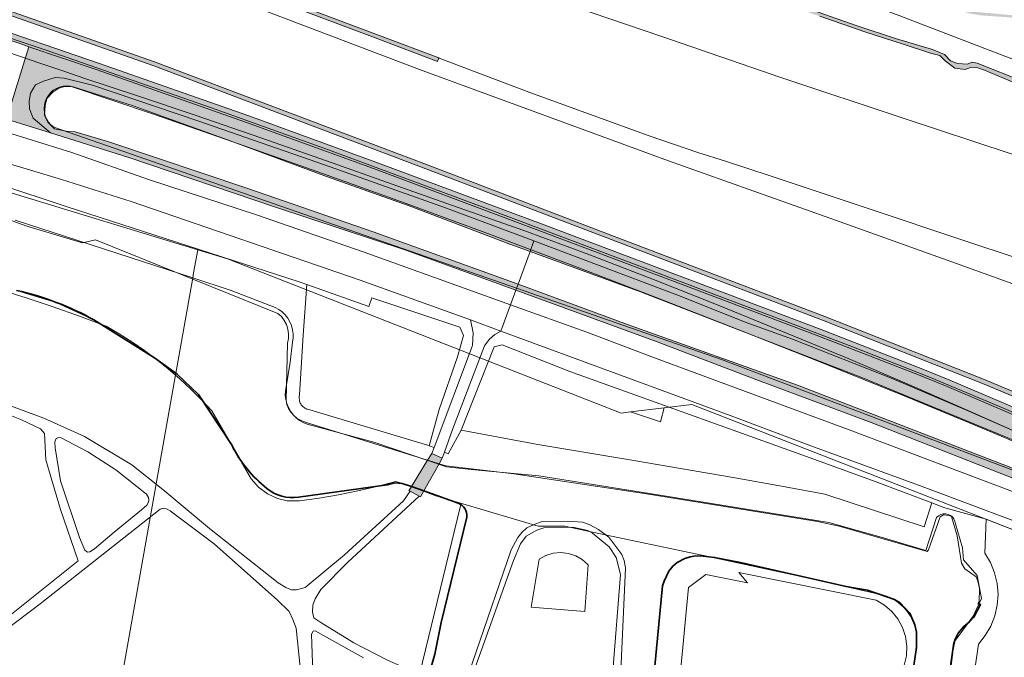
# Model space of a CAD drawing. Header units: metres. Extents: x 2514 to 227642, y 1683 to 852646.
# Tile 458 of 462: x 114070 to 114198, y 426415 to 426497. Entities that reach past the tile are written whole.
import ezdxf
from ezdxf.lldxf.tags import DXFTag

# ---------------------------------------------------------------- set-up
doc = ezdxf.new("R2010")
doc.units = ezdxf.units.M
for name, color, linetype, lineweight in [('B-WE-GK-BESCHOEIING-G', 252, 'GK-BESCHOEIING', 35), ('B-WE-GR-BEPLANTING_CULTUUR_BOSPLANTSOEN-GV', 252, 'Continuous', 18), ('B-WE-GR-GRAS-GV', 252, 'Continuous', 13), ('B-WE-GR-GRAS-V', 252, 'Continuous', 18), ('B-WE-GR-GROENVOORZIENING-GV', 252, 'Continuous', 18), ('B-WE-IE-TERREINAFSCHEIDING_KUNSTMATIG_MUUR-GV', 252, 'Continuous', 18), ('B-WE-IE-TERREINAFSCHEIDING_KUNSTMATIG_MUUR-V', 252, 'Continuous', 18), ('B-WE-KG-GRENS_PERCEEL-GV', 252, 'KG-PERCEEL', 18), ('B-WE-KW-KUNSTWERK-GV', 252, 'Continuous', 18), ('B-WE-KW-KUNSTWERK-V', 252, 'Continuous', 18), ('B-WE-KW-KUNSTWERK_GELUIDSWERING_SCHERM-G', 252, 'Continuous', 18), ('B-WE-OG-TERREIN_CULTUURSCHEIDING-GV', 252, 'Continuous', 18), ('B-WE-OG-WATER-GV', 252, 'Continuous', 18), ('B-WE-OG-WATER_SLOOT-GV', 252, 'Continuous', 18), ('B-WE-OG-WATER_SLOOT-V', 252, 'Continuous', 18), ('B-WE-OG-WEG-GV', 252, 'Continuous', 18), ('B-WE-OG-WEG-V', 252, 'Continuous', 18), ('B-WE-VH-ONVERHARD-GV', 252, 'Continuous', 18), ('B-WE-VH-VERHARDING_ASFALT-GV', 252, 'Continuous', 18), ('B-WE-VH-VERHARDING_GESLOTEN-GV', 252, 'Continuous', 18), ('B-WE-VH-VERHARDING_HALFVERHARDING-GV', 252, 'Continuous', 18)]:
    doc.layers.add(name, color=color, linetype=linetype, lineweight=lineweight)
doc.styles.get("Standard").update_dxf_attribs({"font": 'romans'})
doc.linetypes.add('GK-BESCHOEIING', pattern='A,30,-5,[1,NLCS.SHX,S=1,R=0,X=0,Y=0],-5', length=40)
tags = doc.linetypes.add('KG-PERCEEL', pattern='A,5.5,-2,["P",Standard,S=1.8,R=0,X=-0.5,Y=-0.9],-2,5.5,-2,[5,NLCS.SHX,S=0.75,R=0,X=0,Y=0],-2', length=19).pattern_tags.tags
tags[6] = DXFTag(74, 10)

msp = doc.modelspace()

# ---------------------------------------------------------------- hatches: boundary and pattern name
at = {"layer": 'B-WE-GR-GRAS-V'}
msp.add_hatch(color=256, dxfattribs=at).paths.add_polyline_path([(114074.431, 426482.346), (114072.202, 426484.255), (114071.718, 426485.444), (114071.696, 426486.419), (114071.848, 426487.486), (114072.498, 426488.571), (114073.525, 426489.041), (114075.026, 426489.494), (114076.224, 426489.421), (114079.865, 426488.5), (114093.505, 426483.892), (114109.891, 426478.228), (114125.652, 426472.625), (114136.951, 426468.364), (114155.762, 426461.269), (114164.263, 426457.882), (114170.396, 426455.688), (114183.263, 426450.589), (114193.211, 426446.336), (114202.809, 426442.118), (114216.52, 426436.348), (114217.959, 426435.304), (114218.436, 426434.692), (114218.459, 426434.093), (114218.298, 426433.088), (114218.01, 426432.162), (114217.441, 426431.46), (114216.587, 426431.082), (114215.543, 426431.249), (114218.223, 426430.237), (114220.619, 426436.58), (114220.618, 426436.58), (114207.261, 426442.334), (114190.402, 426449.53), (114186.92, 426450.968), (114173.789, 426456.075), (114157.148, 426462.368), (114137.947, 426469.603), (114116.19, 426477.721), (114099.768, 426483.683), (114080.352, 426490.525), (114071.655, 426493.49), (114068.746, 426484.103), (114074.437, 426482.339)])
at = {"layer": 'B-WE-IE-TERREINAFSCHEIDING_KUNSTMATIG_MUUR-V'}
msp.add_hatch(color=256, dxfattribs=at).paths.add_polyline_path([(114022.033, 426509.444), (114021.992, 426509.185), (114030.539, 426506.682), (114047.969, 426501.294), (114064.733, 426495.85), (114066.984, 426495.083), (114070.583, 426493.855), (114071.648, 426493.492), (114071.655, 426493.492), (114071.655, 426493.49), (114080.352, 426490.525), (114099.768, 426483.683), (114116.19, 426477.721), (114137.947, 426469.603), (114157.148, 426462.368), (114173.789, 426456.075), (114186.92, 426450.968), (114190.402, 426449.53), (114207.261, 426442.334), (114220.618, 426436.58), (114220.619, 426436.58), (114225.755, 426434.367), (114244.195, 426426.418), (114263.756, 426417.931), (114283.773, 426409.406), (114305.2, 426400.604), (114324.495, 426392.742), (114339.548, 426386.571), (114352.298, 426381.34), (114366.056, 426375.709), (114373.538, 426372.619), (114373.585, 426372.906), (114373.684, 426373.512), (114366.399, 426376.542), (114352.64, 426382.174), (114339.89, 426387.405), (114324.836, 426393.576), (114305.541, 426401.438), (114284.121, 426410.237), (114264.112, 426418.759), (114244.553, 426427.245), (114226.112, 426435.195), (114207.617, 426443.162), (114190.751, 426450.361), (114187.256, 426451.805), (114174.112, 426456.917), (114157.466, 426463.212), (114138.264, 426470.447), (114116.501, 426478.567), (114100.071, 426484.532), (114080.647, 426491.377), (114065.018, 426496.705), (114048.241, 426502.153), (114030.799, 426507.545), (114022.134, 426510.082)])
at = {"layer": 'B-WE-KW-KUNSTWERK-V'}
msp.add_hatch(color=256, dxfattribs=at).paths.add_polyline_path([(114122.714, 426436.041), (114124.697, 426439.552), (114125.101, 426440.268), (114123.739, 426440.891), (114123.204, 426440.017), (114121.115, 426436.601), (114120.79, 426436.069), (114120.931, 426435.991), (114122.095, 426435.349), (114122.269, 426435.253)])
at = {"layer": 'B-WE-OG-WATER_SLOOT-V'}
for points in [[(114093.68, 426537.293), (114092.427, 426537.395), (114091.368, 426535.244), (114091.005, 426534.222), (114090.159, 426531.837), (114089.711, 426530.391), (114089.504, 426529.316), (114089.56, 426529.168), (114091.485, 426528.185), (114094.656, 426527.061), (114098.814, 426525.779), (114105.393, 426523.395), (114111.161, 426520.902), (114116.824, 426518.863), (114123.546, 426516.258), (114130.149, 426513.651), (114136.338, 426511.31), (114141.93, 426509.202), (114147.782, 426507.232), (114151.772, 426505.521), (114156.214, 426503.539), (114158.668, 426502.273), (114161.395, 426501.339), (114164.063, 426500.415), (114167.342, 426499.592), (114173.919, 426497.446), (114179.759, 426495.398), (114184.723, 426493.828), (114188.243, 426492.648), (114189.446, 426492.356), (114190.149, 426491.668), (114191.387, 426490.736), (114192.705, 426490.544), (114193.531, 426490.868), (114194.349, 426490.776), (114195.207, 426490.44), (114199.336, 426488.727), (114205.394, 426486.684), (114211.741, 426484.951), (114215.11, 426484.074), (114220.182, 426482.923), (114221.886, 426482.669), (114223.153, 426482.902), (114224.36, 426482.51), (114224.357, 426481.876), (114224.27, 426481.335), (114225.302, 426480.594), (114229.658, 426478.943), (114230.899, 426478.645), (114231.452, 426479.369), (114232.761, 426481.103), (114233.341, 426481.625), (114233.946, 426481.686), (114235.478, 426481.222), (114239.063, 426479.953), (114244.132, 426479.04), (114246.776, 426478.458), (114251.907, 426477.059), (114256.614, 426475.987), (114260.629, 426475.254), (114263.464, 426474.138), (114290.837, 426469.574), (114334.103, 426454.598), (114376.544, 426439.698), (114399.211, 426433.604), (114400.188, 426433.341), (114400.23, 426434.277), (114376.737, 426440.888), (114334.231, 426455.113), (114291.187, 426470.024), (114289.978, 426470.229), (114264.351, 426474.629), (114257.716, 426476.401), (114251.314, 426477.836), (114248.601, 426478.846), (114244.809, 426479.812), (114238.724, 426480.828), (114234.772, 426482.156), (114232.976, 426482.583), (114232.326, 426482.489), (114231.655, 426481.764), (114230.844, 426480.049), (114230.582, 426479.774), (114229.272, 426480.143), (114225.278, 426481.577), (114225.247, 426481.879), (114225.415, 426482.923), (114225.25, 426483.505), (114224.062, 426484.013), (114222.741, 426484.185), (114221.114, 426483.931), (114219.391, 426484.069), (114216.584, 426484.499), (114204.808, 426487.499), (114200.36, 426488.947), (114194.26, 426491.353), (114193.586, 426491.481), (114193.034, 426491.252), (114191.736, 426491.322), (114190.836, 426491.645), (114190.061, 426492.503), (114188.48, 426493.153), (114183.703, 426494.534), (114178.752, 426496.182), (114168.524, 426499.806), (114163.638, 426501.126), (114159.607, 426502.704), (114156.429, 426504.404), (114153.368, 426505.847), (114148.172, 426507.95), (114144.245, 426509.433), (114133.823, 426513.208), (114127.998, 426515.471), (114120.635, 426518.16), (114114.442, 426520.601), (114108.07, 426522.913), (114103.215, 426524.922), (114097.394, 426527.204), (114093.313, 426528.474), (114090.635, 426529.459), (114090.127, 426529.878), (114089.864, 426530.329), (114090.352, 426531.737), (114091.2, 426534.184), (114092.395, 426536.594), (114092.869, 426536.955), (114093.665, 426536.847), (114094.539, 426536.607), (114116.003, 426528.106), (114126.907, 426523.877), (114137.642, 426519.577), (114177.309, 426504.248), (114187.549, 426500.086), (114191.739, 426498.263), (114193.175, 426497.815), (114194.66, 426497.556), (114198.171, 426497.31), (114207.205, 426496.29), (114213.91, 426495.493), (114214.689, 426495.953), (114215.532, 426496.281), (114216.418, 426496.466), (114217.322, 426496.505), (114218.22, 426496.395), (114219.088, 426496.141), (114219.903, 426495.748), (114220.644, 426495.228), (114221.289, 426494.594), (114247.331, 426490.848), (114276.109, 426487.519), (114293.096, 426484.686), (114310.58, 426482.552), (114324.832, 426480.558), (114355.312, 426476.5), (114376.795, 426473.733), (114395.351, 426471.09), (114395.493, 426472.795), (114304.782, 426485.185), (114223.54, 426495.982), (114221.689, 426496.863), (114218.67, 426497.666), (114216.019, 426497.81), (114213.388, 426497.454), (114211.939, 426497.009), (114206.288, 426496.651), (114201.956, 426497.271), (114194.334, 426497.978), (114192.948, 426498.24), (114182.582, 426502.482), (114173.423, 426506.093), (114163.739, 426509.769), (114137.448, 426519.957), (114128.673, 426523.488), (114099.664, 426534.786), (114095.271, 426536.701)], [(114076.224, 426489.421), (114075.026, 426489.494), (114073.525, 426489.041), (114072.498, 426488.571), (114071.848, 426487.486), (114071.696, 426486.419), (114071.718, 426485.444), (114072.202, 426484.255), (114074.431, 426482.346), (114084.576, 426479.176), (114103.536, 426472.742), (114120.392, 426467.162), (114134.619, 426461.99), (114134.906, 426462.774), (114129.798, 426464.651), (114116.163, 426469.536), (114099.947, 426475.153), (114082.11, 426481.168), (114077.624, 426482.503), (114076.468, 426482.589), (114074.969, 426482.889), (114074.094, 426483.743), (114073.645, 426484.649), (114073.766, 426485.898), (114073.97, 426486.798), (114074.718, 426487.63), (114075.423, 426488.072), (114076.262, 426488.354), (114077.347, 426488.319), (114085.141, 426485.839), (114097.311, 426481.466), (114110.112, 426476.695), (114120.83, 426472.913), (114133.838, 426467.95), (114136.451, 426467), (114136.951, 426468.364), (114125.652, 426472.625), (114109.891, 426478.228), (114093.505, 426483.892), (114079.865, 426488.5)], [(114155.762, 426461.269), (114136.951, 426468.364), (114136.451, 426467), (114150.722, 426461.81), (114179.437, 426450.658), (114210.332, 426437.886), (114215.572, 426435.439), (114216.725, 426434.719), (114216.954, 426434.166), (114216.921, 426433.339), (114216.609, 426432.754), (114215.724, 426432.559), (114214.14, 426433.071), (114171.053, 426449.702), (114149.539, 426457.398), (114134.906, 426462.774), (114134.619, 426461.99), (114152.907, 426455.341), (114165.647, 426450.441), (114180.581, 426444.871), (114204.371, 426435.541), (114215.543, 426431.249), (114216.587, 426431.082), (114217.441, 426431.46), (114218.01, 426432.162), (114218.298, 426433.088), (114218.459, 426434.093), (114218.436, 426434.692), (114217.959, 426435.304), (114216.52, 426436.348), (114202.809, 426442.118), (114193.211, 426446.336), (114183.263, 426450.589), (114170.396, 426455.688), (114164.263, 426457.882)]]:
    msp.add_hatch(color=256, dxfattribs=at).paths.add_polyline_path(points)
at = {"layer": 'B-WE-OG-WEG-V'}
for points in [[(114124.666, 426492.042), (114116.851, 426495.007), (114097.193, 426502.405), (114079.949, 426508.781), (114066.079, 426513.684), (114043.948, 426521.003), (114024.786, 426526.913), (114024.71, 426526.429), (114043.871, 426520.52), (114066.001, 426513.201), (114079.871, 426508.298), (114097.115, 426501.922), (114116.773, 426494.523), (114124.492, 426491.595)], [(114374.184, 426376.563), (114356.166, 426383.679), (114337.02, 426391.173), (114320.4, 426397.608), (114293.385, 426408.23), (114279.086, 426414.292), (114264.334, 426420.745), (114249.999, 426426.952), (114234.365, 426433.844), (114218.506, 426440.692), (114195.07, 426450.501), (114174.57, 426458.59), (114147.041, 426469.096), (114123.42, 426478.122), (114087.892, 426491.557), (114064.91, 426499.628), (114041.015, 426507.686), (114022.665, 426513.456), (114022.578, 426512.903), (114040.924, 426507.134), (114064.82, 426499.076), (114087.801, 426491.005), (114123.329, 426477.57), (114146.951, 426468.544), (114174.48, 426458.038), (114194.979, 426449.95), (114218.416, 426440.14), (114234.274, 426433.292), (114249.908, 426426.4), (114264.244, 426420.193), (114278.996, 426413.74), (114293.295, 426407.678), (114320.31, 426397.056), (114336.929, 426390.621), (114356.076, 426383.127), (114374.093, 426376.011)]]:
    msp.add_hatch(color=256, dxfattribs=at).paths.add_polyline_path(points)

# ---------------------------------------------------------------- linework, layer by layer
at = {"layer": 'B-WE-GK-BESCHOEIING-G', "ltscale": 0.5}
for points in [[(114080.045, 426458.17, 0.0707096), (114070.029, 426461.98)], [(114102.416, 426436.362, -0.1100066), (114097.915, 426441.897)], [(114106.511, 426435.214, -0.2089737), (114102.416, 426436.362)], [(114128.291, 426432.664, 0.3189878), (114127.175, 426434.476)]]:
    msp.add_lwpolyline(points, format="xyb", dxfattribs=at)
for points in [[(114097.915, 426441.897), (114093.592, 426448.512), (114090.798, 426451.143), (114087.906, 426453.24), (114080.045, 426458.17)], [(114127.175, 426434.476), (114122.714, 426436.041), (114121.115, 426436.601), (114119.935, 426437.015), (114118.943, 426437.074), (114117.976, 426436.83), (114106.511, 426435.214)], [(114123.24, 426411.791), (114124.136, 426414.938), (114124.956, 426419.023), (114128.291, 426432.664)], [(114185.563, 426409.953), (114186.443, 426415.782), (114186.411, 426417.786), (114186.226, 426418.728), (114185.571, 426420.216), (114184.3, 426421.559), (114183.598, 426422.002), (114180.073, 426423.221), (114177.313, 426423.672), (114163.683, 426426.774), (114160.309, 426427.444), (114158.859, 426427.62), (114157.911, 426427.648), (114157.171, 426427.522), (114156.456, 426427.29), (114155.456, 426426.781), (114154.928, 426426.315), (114154.382, 426425.652), (114153.775, 426424.386), (114153.576, 426423.767), (114151.283, 426399.897)], [(114194.368, 426421.464), (114194.713, 426421.33), (114193.843, 426419.698), (114193.299, 426419.103), (114192.545, 426418.488), (114191.83, 426417.625), (114191.399, 426416.76), (114191.111, 426415.466), (114189.312, 426401.078)]]:
    msp.add_lwpolyline(points, dxfattribs=at)
at = {"layer": 'B-WE-GR-BEPLANTING_CULTUUR_BOSPLANTSOEN-GV'}
for points in [[(114115.59, 426459.884), (114107.583, 426462.726), (114107.099, 426456.175), (114106.631, 426448.448), (114106.597, 426448.258), (114106.587, 426448.039), (114106.616, 426447.782), (114106.635, 426447.698), (114106.742, 426447.403), (114106.799, 426447.294), (114106.869, 426447.185), (114106.946, 426447.083), (114107.03, 426446.99), (114107.127, 426446.898), (114107.22, 426446.824), (114107.334, 426446.747), (114107.434, 426446.691), (114107.524, 426446.648), (114107.571, 426446.628), (114107.636, 426446.604), (114107.974, 426446.526), (114123.206, 426441.955), (114123.39, 426441.867), (114124.705, 426446.581), (114127.061, 426453.392), (114127.865, 426456.155), (114127.362, 426457.21), (114115.985, 426461.019)], [(114141.587, 426451.498), (114132.838, 426454.947), (114131.797, 426454.66), (114127.545, 426443.914), (114137.473, 426442.06), (114149.609, 426440.013), (114162.734, 426437.755), (114169.437, 426436.556), (114174.588, 426435.638), (114187.43, 426431.405), (114188.39, 426434.505), (114181.064, 426437.267), (114172.68, 426440.299)], [(114141.408, 426427.959), (114140.421, 426428.072), (114139.432, 426427.98), (114138.482, 426427.688), (114137.612, 426427.208), (114136.604, 426421.013), (114143.519, 426420.436), (114143.951, 426426.487), (114143.211, 426427.15), (114142.351, 426427.648)]]:
    msp.add_lwpolyline(points, close=True, dxfattribs=at)
at = {"layer": 'B-WE-GR-GRAS-GV'}
msp.add_lwpolyline([(114207.261, 426442.334), (114190.402, 426449.53), (114186.92, 426450.968), (114173.789, 426456.075), (114157.148, 426462.368), (114137.947, 426469.603), (114116.19, 426477.721), (114099.768, 426483.683), (114080.352, 426490.525), (114071.655, 426493.49), (114068.746, 426484.103), (114074.437, 426482.339), (114074.431, 426482.346), (114072.202, 426484.255), (114071.718, 426485.444), (114071.696, 426486.419), (114071.848, 426487.486), (114072.498, 426488.571), (114073.525, 426489.041), (114075.026, 426489.494), (114076.224, 426489.421), (114079.865, 426488.5), (114093.505, 426483.892), (114109.891, 426478.228), (114125.652, 426472.625), (114136.951, 426468.364), (114155.762, 426461.269), (114164.263, 426457.882), (114170.396, 426455.688), (114183.263, 426450.589), (114193.211, 426446.336), (114202.809, 426442.118)], dxfattribs=at)
at = {"layer": 'B-WE-GR-GROENVOORZIENING-GV'}
for points in [[(114067.125, 426524.837), (114079.333, 426520.578), (114097.663, 426514.047), (114116.372, 426507.535), (114133.439, 426501.663), (114153.367, 426494.836), (114168.879, 426489.531), (114184.712, 426484.253), (114198.558, 426479.692), (114202.937, 426478.433), (114214.399, 426474.71), (114227.533, 426470.164), (114228.694, 426469.783)], [(114054.663, 426515.13), (114077.611, 426507.224), (114102.421, 426498.067), (114122.141, 426490.559), (114154.359, 426478.746), (114166.742, 426474.334), (114175.935, 426471.06), (114191.483, 426465.491), (114202.583, 426461.489), (114204.752, 426460.694), (114213.185, 426457.606), (114225.712, 426452.85)], [(114226.473, 426457.168), (114221.729, 426458.857), (114208.796, 426463.054), (114205.728, 426464.073), (114194.241, 426467.888), (114178.501, 426473.131), (114167.611, 426476.737), (114161.725, 426478.686), (114158.168, 426479.829), (114151.845, 426481.954), (114136.425, 426487.582), (114124.698, 426492.03), (114124.666, 426492.042), (114124.492, 426491.595), (114116.773, 426494.523), (114097.115, 426501.922), (114079.871, 426508.298), (114066.001, 426513.201)], [(114223.117, 426438.11), (114218.416, 426440.14), (114194.979, 426449.95), (114174.48, 426458.038), (114146.951, 426468.544), (114123.329, 426477.57), (114087.801, 426491.005), (114064.82, 426499.076)], [(114199.336, 426488.727), (114195.207, 426490.44), (114194.349, 426490.776), (114193.531, 426490.868), (114192.705, 426490.544), (114191.387, 426490.736), (114190.149, 426491.668), (114189.446, 426492.356), (114188.243, 426492.648), (114184.723, 426493.828), (114179.759, 426495.398), (114173.919, 426497.446)], [(114065.018, 426496.705), (114080.647, 426491.377), (114100.071, 426484.532), (114116.501, 426478.567), (114138.264, 426470.447), (114157.466, 426463.212), (114174.112, 426456.917), (114187.256, 426451.805), (114190.751, 426450.361), (114207.617, 426443.162), (114222.851, 426436.6)]]:
    msp.add_lwpolyline(points, dxfattribs=at)
at = {"layer": 'B-WE-IE-TERREINAFSCHEIDING_KUNSTMATIG_MUUR-GV'}
for points in [[(114222.851, 426436.6), (114207.617, 426443.162), (114190.751, 426450.361), (114187.256, 426451.805), (114174.112, 426456.917), (114157.466, 426463.212), (114138.264, 426470.447), (114116.501, 426478.567), (114100.071, 426484.532), (114080.647, 426491.377), (114065.018, 426496.705)], [(114066.984, 426495.083), (114070.583, 426493.855), (114071.648, 426493.492), (114071.655, 426493.492), (114071.655, 426493.49), (114080.352, 426490.525), (114099.768, 426483.683), (114116.19, 426477.721), (114137.947, 426469.603), (114157.148, 426462.368), (114173.789, 426456.075), (114186.92, 426450.968), (114190.402, 426449.53), (114207.261, 426442.334), (114220.618, 426436.58), (114220.619, 426436.58), (114222.69, 426435.688)]]:
    msp.add_lwpolyline(points, dxfattribs=at)
at = {"layer": 'B-WE-KG-GRENS_PERCEEL-GV', "ltscale": 0.2}
for points in [[(114093.138, 426537.026), (114092.872, 426537.038), (114092.612, 426536.986), (114092.372, 426536.873), (114092.166, 426536.705), (114092.007, 426536.493), (114090.385, 426532.097), (114098.148, 426529.584), (114107.621, 426526.921), (114117.179, 426523.43), (114137.167, 426515.666), (114160.487, 426506.656), (114183.817, 426497.671), (114184.063, 426497.576), (114184.84, 426497.276), (114207.145, 426488.681), (114220.956, 426483.352), (114224.278, 426482.07), (114226.909, 426482.045)], [(114023.656, 426507.016), (114021.413, 426489.19), (114093.476, 426467.226), (114097.332, 426466.073), (114148.223, 426446.104), (114149.436, 426446.252)], [(114222.326, 426433.617), (114218.802, 426435.186), (114210.565, 426438.786), (114202.29, 426442.326), (114194.056, 426446.007), (114185.829, 426449.629), (114177.576, 426453.18), (114169.105, 426456.676), (114160.774, 426460.057), (114152.423, 426463.381), (114144.051, 426466.636), (114135.63, 426469.715), (114127.143, 426472.688), (114118.601, 426475.71), (114110.133, 426478.747), (114101.652, 426481.724), (114093.146, 426484.634), (114085.57, 426487.178), (114078.86, 426489.392), (114076.024, 426490.366), (114073.19, 426491.335), (114067.511, 426493.251), (114062.773, 426494.828)], [(114152.742, 426461.076), (114141.996, 426465.189), (114131.223, 426469.232), (114120.425, 426473.206), (114109.601, 426477.109), (114098.752, 426480.943), (114087.879, 426484.706), (114076.981, 426488.399), (114076.521, 426488.43), (114076.062, 426488.389), (114075.615, 426488.277), (114075.192, 426488.096), (114074.801, 426487.851), (114074.454, 426487.548), (114074.158, 426487.194), (114073.922, 426486.799), (114073.75, 426486.372), (114073.647, 426485.923), (114073.615, 426485.463), (114073.656, 426485.004), (114073.768, 426484.557), (114073.949, 426484.133), (114074.193, 426483.742)], [(114152.742, 426461.076), (114163.461, 426456.893), (114174.153, 426452.641), (114184.817, 426448.321), (114195.453, 426443.931), (114206.061, 426439.472), (114216.639, 426434.945), (114216.852, 426434.713), (114217.011, 426434.441), (114217.109, 426434.142), (114217.141, 426433.829), (114217.106, 426433.516), (114217.005, 426433.218), (114216.843, 426432.948), (114216.628, 426432.718), (114216.369, 426432.539), (114216.078, 426432.419), (114215.768, 426432.364), (114215.453, 426432.376), (114215.293, 426432.476), (114161.213, 426453.035), (114074.849, 426483.099), (114074.496, 426483.395), (114074.193, 426483.742)], [(114067.803, 426462.086), (114071.293, 426461.006), (114074.76, 426459.855), (114078.202, 426458.632), (114081.618, 426457.338), (114083.308, 426456.357), (114084.961, 426455.314), (114086.574, 426454.21), (114088.145, 426453.047), (114089.672, 426451.827), (114090.602, 426451.025), (114092.83, 426463.587), (114069.847, 426471.038)], [(114093.476, 426467.226), (114092.945, 426464.234), (114092.83, 426463.587)], [(114189.816, 426406.711), (114191.206, 426416.386), (114193.75, 426419.846), (114194.811, 426422.113), (114194.284, 426425.078), (114192.493, 426427.128), (114192.381, 426428.693), (114191.471, 426431.795), (114191.405, 426432.115), (114191.267, 426432.411), (114191.066, 426432.667), (114190.81, 426432.87), (114190.515, 426433.01), (114190.196, 426433.077), (114189.869, 426433.07), (114189.553, 426432.987), (114189.265, 426432.835), (114189.019, 426432.62), (114187.644, 426428.315), (114182.179, 426429.976), (114175.088, 426431.95), (114154.061, 426435.371), (114137.583, 426438.002), (114128.825, 426438.811), (114125.649, 426439.147), (114116.262, 426442.349), (114107.634, 426444.691), (114107.119, 426444.895), (114106.637, 426445.167), (114106.197, 426445.502), (114105.805, 426445.894), (114105.471, 426446.335), (114105.199, 426446.817), (114104.995, 426447.332), (114104.863, 426447.869), (114104.804, 426448.42), (114104.821, 426448.973), (114104.913, 426449.519), (114105.433, 426452.678), (114105.753, 426455.281), (114105.823, 426455.818), (114105.822, 426456.359), (114105.749, 426456.895), (114105.606, 426457.417), (114105.395, 426457.915), (114105.12, 426458.382), (114104.786, 426458.808), (114104.399, 426459.186), (114103.966, 426459.509), (114103.493, 426459.773), (114097.788, 426461.98), (114092.83, 426463.587)], [(114079.808, 426390.192), (114079.867, 426390.526), (114090.558, 426450.778), (114090.602, 426451.025)], [(114185.785, 426410.445), (114186.48, 426416.661), (114186.456, 426417.326), (114186.359, 426417.984), (114186.19, 426418.628), (114185.95, 426419.249), (114185.644, 426419.84), (114185.274, 426420.393), (114184.846, 426420.902), (114184.364, 426421.361), (114183.834, 426421.764), (114183.263, 426422.105), (114182.657, 426422.382), (114182.025, 426422.59), (114181.374, 426422.727), (114171.693, 426424.92), (114158.872, 426427.666), (114144.523, 426430.694), (114140.929, 426431.497), (114137.486, 426431.484), (114124.25, 426435.408), (114120.394, 426436.849), (114119.095, 426437.262), (114116.636, 426436.627), (114114.161, 426436.056), (114111.671, 426435.552), (114109.169, 426435.113), (114106.657, 426434.74), (114105.026, 426434.761), (114103.797, 426435.047), (114102.483, 426435.65), (114101.327, 426436.52), (114100.384, 426437.617), (114097.045, 426443.431), (114095.294, 426446.405), (114093.965, 426447.838), (114092.583, 426449.22), (114091.152, 426450.551), (114090.602, 426451.025)], [(114153.802, 426446.784), (114157.392, 426447.221), (114220.395, 426422.653)]]:
    msp.add_lwpolyline(points, dxfattribs=at)
msp.add_lwpolyline([(114149.436, 426446.252), (114153.307, 426444.967), (114153.802, 426446.784)], close=True, dxfattribs=at)
at = {"layer": 'B-WE-KW-KUNSTWERK-GV'}
msp.add_lwpolyline([(114122.714, 426436.041), (114124.697, 426439.552), (114125.101, 426440.268), (114123.739, 426440.891), (114123.204, 426440.017), (114121.115, 426436.601), (114120.79, 426436.069), (114120.931, 426435.991), (114122.095, 426435.349), (114122.269, 426435.253)], close=True, dxfattribs=at)
at = {"layer": 'B-WE-KW-KUNSTWERK_GELUIDSWERING_SCHERM-G'}
msp.add_lwpolyline([(114022.033, 426509.444), (114029.208, 426507.354), (114040.651, 426503.892), (114057.767, 426498.448), (114073.881, 426493.066), (114095.268, 426485.569), (114110.404, 426480.146), (114130.6, 426472.641), (114151.568, 426464.755), (114169.22, 426458.075), (114178.084, 426454.729), (114188.007, 426450.816), (114197.148, 426446.97), (114220.486, 426436.918), (114222.736, 426435.948)], dxfattribs=at)
at = {"layer": 'B-WE-OG-TERREIN_CULTUURSCHEIDING-GV'}
for points in [[(114068.746, 426484.103), (114071.655, 426493.49), (114071.655, 426493.492), (114071.648, 426493.492), (114070.583, 426493.855), (114066.984, 426495.083)], [(114058.861, 426478.63), (114076.482, 426472.807), (114106.605, 426463.073), (114107.583, 426462.726), (114115.59, 426459.884), (114115.985, 426461.019), (114127.362, 426457.21), (114127.865, 426456.155), (114127.061, 426453.392), (114124.705, 426446.581), (114123.39, 426441.867), (114124.036, 426441.673), (114129.027, 426454.827), (114129.094, 426456.482), (114128.732, 426458.152), (114114.499, 426463.306), (114084.85, 426473.457), (114075.87, 426476.326), (114054.508, 426482.748)], [(114066.743, 426471.954), (114071.263, 426470.336), (114078.566, 426468.125), (114080.271, 426468.514), (114103.835, 426459), (114104.29, 426458.584), (114104.668, 426458.095), (114104.956, 426457.549), (114105.146, 426456.962), (114105.233, 426456.351), (114105.214, 426455.734), (114105.09, 426455.13), (114104.896, 426447.781), (114105.017, 426447.224), (114105.229, 426446.695), (114105.527, 426446.209), (114105.902, 426445.78), (114106.344, 426445.419), (114106.839, 426445.138), (114107.375, 426444.943), (114123.204, 426440.017), (114123.739, 426440.891), (114124.036, 426441.673), (114123.39, 426441.867), (114123.206, 426441.955), (114107.974, 426446.526), (114107.636, 426446.604), (114107.571, 426446.628), (114107.524, 426446.648), (114107.434, 426446.691), (114107.334, 426446.747), (114107.22, 426446.824), (114107.127, 426446.898), (114107.03, 426446.99), (114106.946, 426447.083), (114106.869, 426447.185), (114106.799, 426447.294), (114106.742, 426447.403), (114106.635, 426447.698), (114106.616, 426447.782), (114106.587, 426448.039), (114106.597, 426448.258), (114106.631, 426448.448), (114107.099, 426456.175), (114107.583, 426462.726), (114106.605, 426463.073), (114076.482, 426472.807), (114058.861, 426478.63)], [(114069.255, 426447.025), (114073.581, 426445.435), (114078.814, 426443.071), (114084.95, 426439.417), (114088.96, 426436.22), (114095.008, 426431.174), (114103.891, 426424.144), (114104.861, 426423.538), (114105.61, 426423.236), (114106.264, 426423.234), (114107.381, 426423.54), (114112.472, 426427.783), (114120.065, 426434.757), (114120.931, 426435.991), (114120.79, 426436.069), (114121.115, 426436.601), (114119.935, 426437.015), (114118.943, 426437.074), (114117.976, 426436.83), (114106.511, 426435.214), (114105.718, 426435.164), (114104.828, 426435.249), (114103.965, 426435.482), (114103.153, 426435.857), (114102.416, 426436.362), (114100.65, 426437.98), (114099.139, 426439.839), (114097.915, 426441.897), (114093.592, 426448.512), (114090.798, 426451.143), (114087.906, 426453.24), (114080.045, 426458.17), (114075.172, 426460.429), (114070.029, 426461.98)], [(114064.163, 426415.946), (114077.999, 426426.996), (114075.711, 426433.634), (114073.819, 426440.07), (114073.657, 426443.446), (114073.145, 426444.062), (114070.707, 426445.221), (114067.836, 426446.342)], [(114190.979, 426392.427), (114194.437, 426416.22), (114195.325, 426417.323), (114196.037, 426418.547), (114196.554, 426419.865), (114196.867, 426421.247), (114196.966, 426422.659), (114196.851, 426424.071), (114196.524, 426425.448), (114195.992, 426426.761), (114195.267, 426427.978), (114195.45, 426432.375), (114190.084, 426433.858), (114188.39, 426434.505), (114187.43, 426431.405), (114174.588, 426435.638), (114169.437, 426436.556), (114162.734, 426437.755), (114149.609, 426440.013), (114137.473, 426442.06), (114127.545, 426443.914), (114125.882, 426440.829), (114125.385, 426441.056), (114125.101, 426440.268), (114124.697, 426439.552), (114125.544, 426439.289), (114134.357, 426438.264), (114151.511, 426435.651), (114173.628, 426432.082), (114176.41, 426431.497), (114187.801, 426428.202), (114187.996, 426428.428), (114189.49, 426432.671), (114189.929, 426432.938), (114190.631, 426432.865), (114190.948, 426432.735), (114191.697, 426430.234), (114192.262, 426426.712), (114192.679, 426425.971), (114194.121, 426424.947), (114194.344, 426424.355), (114194.552, 426423.43), (114194.514, 426421.71), (114194.368, 426421.464), (114194.713, 426421.33), (114193.843, 426419.698), (114193.299, 426419.103), (114192.545, 426418.488), (114191.83, 426417.625), (114191.399, 426416.76), (114191.111, 426415.466), (114189.312, 426401.078)], [(114089.989, 426320.844), (114091.224, 426324.818), (114093.19, 426324.275), (114108.185, 426367.783), (114113.756, 426383.611), (114114.397, 426384.581), (114115.647, 426387.679), (114113.454, 426389.259), (114111.735, 426391.073), (114110.082, 426393.445), (114108.997, 426395.442), (114108.462, 426397.41), (114107.191, 426408.647), (114106.203, 426418.293), (114105.796, 426419.424), (114105.287, 426420.432), (114103.807, 426421.889), (114095.59, 426429.193), (114089.903, 426433.467), (114089.458, 426433.707), (114089.004, 426433.793), (114088.611, 426433.693), (114073.114, 426421.429), (114064.012, 426414.574)], [(114148.137, 426411.826), (114148.802, 426426.079), (114148.638, 426427.054), (114148.337, 426427.834), (114146.625, 426430.075), (114145.317, 426431.045), (114144.078, 426431.702), (114143.244, 426432.004), (114142.005, 426432.075), (114137.876, 426432.023), (114136.979, 426431.715), (114136.041, 426431.247), (114135.396, 426430.675), (114134.874, 426430.006), (114134.024, 426428.432), (114127.981, 426410.821)], [(114128.462, 426410.667), (114134.313, 426427.036), (114135.231, 426429.189), (114135.962, 426430.166), (114137.319, 426430.97), (114138.223, 426431.257), (114141.965, 426431.339), (114143.925, 426430.911), (114144.533, 426430.581), (114146.673, 426428.824), (114147.6, 426427.436), (114148.145, 426425.232), (114147.166, 426412.742)], [(114185.563, 426409.953), (114186.443, 426415.782), (114186.411, 426417.786), (114186.226, 426418.728), (114185.571, 426420.216), (114184.3, 426421.559), (114183.598, 426422.002), (114180.073, 426423.221), (114177.313, 426423.672), (114163.683, 426426.774), (114160.309, 426427.444), (114158.859, 426427.62), (114157.911, 426427.648), (114157.171, 426427.522), (114156.456, 426427.29), (114155.456, 426426.781), (114154.928, 426426.315), (114154.382, 426425.652), (114153.775, 426424.386), (114153.576, 426423.767), (114151.283, 426399.897)], [(114154.707, 426399.948), (114156.95, 426423.551), (114159.163, 426425.211), (114164.592, 426424.139), (114163.452, 426425.488), (114181.209, 426421.908), (114182.282, 426421.272), (114183.224, 426420.455), (114184.005, 426419.483), (114184.6, 426418.387), (114184.99, 426417.203), (114185.163, 426415.968), (114185.112, 426414.722), (114184.841, 426413.505)], [(114114.931, 426414.437), (114108.671, 426417.951), (114108.404, 426417.901), (114108.197, 426417.515), (114108.405, 426411.258)]]:
    msp.add_lwpolyline(points, dxfattribs=at)
for points in [[(114074.431, 426482.346), (114074.437, 426482.339), (114068.746, 426484.103), (114068.642, 426483.765), (114068.635, 426483.744), (114068.265, 426482.545), (114069.447, 426482.205), (114077.214, 426479.808), (114087.242, 426476.295), (114101.071, 426471.756), (114114.883, 426466.981), (114133.934, 426460.119), (114134.619, 426461.99), (114120.392, 426467.162), (114103.536, 426472.742), (114084.576, 426479.176)], [(114152.907, 426455.341), (114134.619, 426461.99), (114133.934, 426460.119), (114143.777, 426456.574), (114152.563, 426453.24), (114177.706, 426443.931), (114217.691, 426428.829), (114218.223, 426430.237), (114215.543, 426431.249), (114204.371, 426435.541), (114180.581, 426444.871), (114165.647, 426450.441)], [(114162.327, 426445.814), (114132.689, 426456.716), (114131.886, 426456.289), (114131.143, 426455.615), (114130.556, 426454.797), (114126.443, 426443.993), (114125.385, 426441.056), (114125.882, 426440.829), (114127.545, 426443.914), (114131.797, 426454.66), (114132.838, 426454.947), (114141.587, 426451.498), (114172.68, 426440.299), (114181.064, 426437.267), (114188.39, 426434.505), (114190.084, 426433.858), (114195.45, 426432.375), (114202.611, 426429.586), (114202, 426431.043), (114187.173, 426436.631), (114172.744, 426441.882)], [(114075.797, 426442.909), (114075.523, 426442.954), (114075.189, 426442.828), (114075.011, 426442.368), (114075.024, 426441.593), (114075.726, 426437.351), (114078.206, 426430.017), (114078.867, 426428.376), (114079.228, 426428.138), (114079.535, 426428.164), (114080.119, 426428.539), (114082.674, 426430.72), (114086.206, 426433.576), (114086.877, 426434.206), (114087.116, 426434.569), (114087.173, 426434.895), (114087.125, 426435.208), (114086.831, 426435.614), (114082.87, 426438.774), (114079.25, 426441.084)], [(114127.175, 426434.476), (114122.714, 426436.041), (114122.269, 426435.253), (114122.095, 426435.349), (114112.901, 426426.837), (114109.406, 426423.293), (114108.674, 426422.082), (114108.354, 426421.26), (114108.334, 426420.348), (114108.511, 426419.611), (114109.392, 426419), (114113.683, 426416.389), (114117.912, 426414.202), (114122.15, 426412.284), (114127.516, 426434.286), (114127.351, 426434.39)], [(114128.291, 426432.664), (114128.285, 426432.977), (114128.226, 426433.284), (114128.115, 426433.576), (114127.957, 426433.846), (114127.755, 426434.085), (114127.516, 426434.286), (114122.15, 426412.284), (114123.24, 426411.791), (114124.136, 426414.938), (114124.956, 426419.023)], [(114146.673, 426428.824), (114144.533, 426430.581), (114143.925, 426430.911), (114141.965, 426431.339), (114138.223, 426431.257), (114137.319, 426430.97), (114135.962, 426430.166), (114135.231, 426429.189), (114134.313, 426427.036), (114128.462, 426410.667), (114129.166, 426410.242), (114131.349, 426408.559), (114133.541, 426405.992), (114134.813, 426404.933), (114136.257, 426403.87), (114137.273, 426403.318), (114138.261, 426402.941), (114142.013, 426401.768), (114142.799, 426413.089), (114147.166, 426412.742), (114148.145, 426425.232), (114147.6, 426427.436)], [(114136.604, 426421.013), (114137.612, 426427.208), (114138.482, 426427.688), (114139.432, 426427.98), (114140.421, 426428.072), (114141.408, 426427.959), (114142.351, 426427.648), (114143.211, 426427.15), (114143.951, 426426.487), (114143.519, 426420.436)]]:
    msp.add_lwpolyline(points, close=True, dxfattribs=at)
at = {"layer": 'B-WE-OG-WATER-GV'}
for points in [[(114168.524, 426499.806), (114178.752, 426496.182), (114183.703, 426494.534), (114188.48, 426493.153), (114190.061, 426492.503), (114190.836, 426491.645), (114191.736, 426491.322), (114193.034, 426491.252), (114193.586, 426491.481), (114194.26, 426491.353), (114200.36, 426488.947)], [(114070.029, 426461.98), (114075.172, 426460.429), (114080.045, 426458.17), (114087.906, 426453.24), (114090.798, 426451.143), (114093.592, 426448.512), (114097.915, 426441.897), (114099.139, 426439.839), (114100.65, 426437.98), (114102.416, 426436.362), (114103.153, 426435.857), (114103.965, 426435.482), (114104.828, 426435.249), (114105.718, 426435.164), (114106.511, 426435.214), (114117.976, 426436.83), (114118.943, 426437.074), (114119.935, 426437.015), (114121.115, 426436.601), (114122.714, 426436.041), (114124.697, 426439.552), (114123.204, 426440.017), (114107.375, 426444.943), (114106.839, 426445.138), (114106.344, 426445.419), (114105.902, 426445.78), (114105.527, 426446.209), (114105.229, 426446.695), (114105.017, 426447.224), (114104.896, 426447.781), (114105.09, 426455.13), (114105.214, 426455.734), (114105.233, 426456.351), (114105.146, 426456.962), (114104.956, 426457.549), (114104.668, 426458.095), (114104.29, 426458.584), (114103.835, 426459), (114080.271, 426468.514), (114078.566, 426468.125), (114071.263, 426470.336), (114066.743, 426471.954)], [(114189.312, 426401.078), (114191.111, 426415.466), (114191.399, 426416.76), (114191.83, 426417.625), (114192.545, 426418.488), (114193.299, 426419.103), (114193.843, 426419.698), (114194.713, 426421.33), (114194.368, 426421.464), (114194.514, 426421.71), (114194.552, 426423.43), (114194.344, 426424.355), (114194.121, 426424.947), (114192.679, 426425.971), (114192.262, 426426.712), (114191.697, 426430.234), (114190.948, 426432.735), (114190.631, 426432.865), (114189.929, 426432.938), (114189.49, 426432.671), (114187.996, 426428.428), (114187.801, 426428.202), (114176.41, 426431.497), (114173.628, 426432.082), (114151.511, 426435.651), (114134.357, 426438.264), (114125.544, 426439.289), (114124.697, 426439.552), (114122.714, 426436.041), (114127.175, 426434.476), (114127.351, 426434.39), (114127.516, 426434.286), (114127.755, 426434.085), (114127.957, 426433.846), (114128.115, 426433.576), (114128.226, 426433.284), (114128.285, 426432.977), (114128.291, 426432.664), (114124.956, 426419.023), (114124.136, 426414.938), (114123.24, 426411.791)], [(114127.981, 426410.821), (114134.024, 426428.432), (114134.874, 426430.006), (114135.396, 426430.675), (114136.041, 426431.247), (114136.979, 426431.715), (114137.876, 426432.023), (114142.005, 426432.075), (114143.244, 426432.004), (114144.078, 426431.702), (114145.317, 426431.045), (114146.625, 426430.075), (114148.337, 426427.834), (114148.638, 426427.054), (114148.802, 426426.079), (114148.137, 426411.826)], [(114151.283, 426399.897), (114153.576, 426423.767), (114153.775, 426424.386), (114154.382, 426425.652), (114154.928, 426426.315), (114155.456, 426426.781), (114156.456, 426427.29), (114157.171, 426427.522), (114157.911, 426427.648), (114158.859, 426427.62), (114160.309, 426427.444), (114163.683, 426426.774), (114177.313, 426423.672), (114180.073, 426423.221), (114183.598, 426422.002), (114184.3, 426421.559), (114185.571, 426420.216), (114186.226, 426418.728), (114186.411, 426417.786), (114186.443, 426415.782), (114185.563, 426409.953)]]:
    msp.add_lwpolyline(points, dxfattribs=at)
for points in [[(114077.347, 426488.319), (114076.262, 426488.354), (114075.423, 426488.072), (114074.718, 426487.63), (114073.97, 426486.798), (114073.766, 426485.898), (114073.645, 426484.649), (114074.094, 426483.743), (114074.969, 426482.889), (114076.468, 426482.589), (114077.624, 426482.503), (114082.11, 426481.168), (114099.947, 426475.153), (114116.163, 426469.536), (114129.798, 426464.651), (114134.906, 426462.774), (114136.451, 426467), (114133.838, 426467.95), (114120.83, 426472.913), (114110.112, 426476.695), (114097.311, 426481.466), (114085.141, 426485.839)], [(114150.722, 426461.81), (114136.451, 426467), (114134.906, 426462.774), (114149.539, 426457.398), (114171.053, 426449.702), (114214.14, 426433.071), (114215.724, 426432.559), (114216.609, 426432.754), (114216.921, 426433.339), (114216.954, 426434.166), (114216.725, 426434.719), (114215.572, 426435.439), (114210.332, 426437.886), (114179.437, 426450.658)]]:
    msp.add_lwpolyline(points, close=True, dxfattribs=at)
at = {"layer": 'B-WE-OG-WATER_SLOOT-GV'}
for points in [[(114200.36, 426488.947), (114194.26, 426491.353), (114193.586, 426491.481), (114193.034, 426491.252), (114191.736, 426491.322), (114190.836, 426491.645), (114190.061, 426492.503), (114188.48, 426493.153), (114183.703, 426494.534), (114178.752, 426496.182), (114168.524, 426499.806)], [(114173.919, 426497.446), (114179.759, 426495.398), (114184.723, 426493.828), (114188.243, 426492.648), (114189.446, 426492.356), (114190.149, 426491.668), (114191.387, 426490.736), (114192.705, 426490.544), (114193.531, 426490.868), (114194.349, 426490.776), (114195.207, 426490.44), (114199.336, 426488.727)], [(114202.809, 426442.118), (114193.211, 426446.336), (114183.263, 426450.589), (114170.396, 426455.688), (114164.263, 426457.882), (114155.762, 426461.269), (114136.951, 426468.364), (114136.451, 426467), (114150.722, 426461.81), (114179.437, 426450.658), (114210.332, 426437.886)], [(114214.14, 426433.071), (114171.053, 426449.702), (114149.539, 426457.398), (114134.906, 426462.774), (114134.619, 426461.99), (114152.907, 426455.341), (114165.647, 426450.441), (114180.581, 426444.871), (114204.371, 426435.541)]]:
    msp.add_lwpolyline(points, dxfattribs=at)
msp.add_lwpolyline([(114076.224, 426489.421), (114075.026, 426489.494), (114073.525, 426489.041), (114072.498, 426488.571), (114071.848, 426487.486), (114071.696, 426486.419), (114071.718, 426485.444), (114072.202, 426484.255), (114074.431, 426482.346), (114084.576, 426479.176), (114103.536, 426472.742), (114120.392, 426467.162), (114134.619, 426461.99), (114134.906, 426462.774), (114129.798, 426464.651), (114116.163, 426469.536), (114099.947, 426475.153), (114082.11, 426481.168), (114077.624, 426482.503), (114076.468, 426482.589), (114074.969, 426482.889), (114074.094, 426483.743), (114073.645, 426484.649), (114073.766, 426485.898), (114073.97, 426486.798), (114074.718, 426487.63), (114075.423, 426488.072), (114076.262, 426488.354), (114077.347, 426488.319), (114085.141, 426485.839), (114097.311, 426481.466), (114110.112, 426476.695), (114120.83, 426472.913), (114133.838, 426467.95), (114136.451, 426467), (114136.951, 426468.364), (114125.652, 426472.625), (114109.891, 426478.228), (114093.505, 426483.892), (114079.865, 426488.5)], close=True, dxfattribs=at)
at = {"layer": 'B-WE-OG-WEG-GV'}
msp.add_lwpolyline([(114124.666, 426492.042), (114116.851, 426495.007), (114097.193, 426502.405), (114079.949, 426508.781), (114066.079, 426513.684), (114043.948, 426521.003), (114024.786, 426526.913), (114024.71, 426526.429), (114043.871, 426520.52), (114066.001, 426513.201), (114079.871, 426508.298), (114097.115, 426501.922), (114116.773, 426494.523), (114124.492, 426491.595)], close=True, dxfattribs=at)
msp.add_lwpolyline([(114223.214, 426438.659), (114218.506, 426440.692), (114195.07, 426450.501), (114174.57, 426458.59), (114147.041, 426469.096), (114123.42, 426478.122), (114087.892, 426491.557), (114064.91, 426499.628), (114041.015, 426507.686), (114022.665, 426513.456), (114022.578, 426512.903), (114040.924, 426507.134), (114064.82, 426499.076), (114087.801, 426491.005), (114123.329, 426477.57), (114146.951, 426468.544), (114174.48, 426458.038), (114194.979, 426449.95), (114218.416, 426440.14), (114223.117, 426438.11)], dxfattribs=at)
at = {"layer": 'B-WE-VH-ONVERHARD-GV'}
for points in [[(114125.101, 426440.268), (114123.739, 426440.891), (114123.204, 426440.017), (114124.697, 426439.552)], [(114122.714, 426436.041), (114121.115, 426436.601), (114120.79, 426436.069), (114120.931, 426435.991), (114122.095, 426435.349), (114122.269, 426435.253)]]:
    msp.add_lwpolyline(points, close=True, dxfattribs=at)
at = {"layer": 'B-WE-VH-VERHARDING_ASFALT-GV'}
for points in [[(114054.508, 426482.748), (114075.87, 426476.326), (114084.85, 426473.457), (114114.499, 426463.306), (114128.732, 426458.152), (114132.689, 426456.716), (114133.934, 426460.119), (114114.883, 426466.981), (114101.071, 426471.756), (114087.242, 426476.295), (114077.214, 426479.808), (114069.447, 426482.205)], [(114221.246, 426427.486), (114217.691, 426428.829), (114177.706, 426443.931), (114152.563, 426453.24), (114143.777, 426456.574), (114133.934, 426460.119), (114132.689, 426456.716), (114162.327, 426445.814), (114172.744, 426441.882), (114187.173, 426436.631), (114202, 426431.043), (114206.941, 426429.157), (114208.509, 426428.559), (114220.625, 426423.956)]]:
    msp.add_lwpolyline(points, dxfattribs=at)
at = {"layer": 'B-WE-VH-VERHARDING_GESLOTEN-GV'}
for points in [[(114228.694, 426469.783), (114227.533, 426470.164), (114214.399, 426474.71), (114202.937, 426478.433), (114198.558, 426479.692), (114184.712, 426484.253), (114168.879, 426489.531), (114153.367, 426494.836), (114133.439, 426501.663), (114116.372, 426507.535), (114097.663, 426514.047), (114079.333, 426520.578), (114067.125, 426524.837)], [(114225.712, 426452.85), (114213.185, 426457.606), (114204.752, 426460.694), (114202.583, 426461.489), (114191.483, 426465.491), (114175.935, 426471.06), (114166.742, 426474.334), (114154.359, 426478.746), (114122.141, 426490.559), (114102.421, 426498.067), (114077.611, 426507.224), (114054.663, 426515.13)], [(114066.079, 426513.684), (114079.949, 426508.781), (114097.193, 426502.405), (114116.851, 426495.007), (114124.666, 426492.042), (114124.698, 426492.03), (114136.425, 426487.582), (114151.845, 426481.954), (114158.168, 426479.829), (114161.725, 426478.686), (114167.611, 426476.737), (114178.501, 426473.131), (114194.241, 426467.888), (114205.728, 426464.073), (114208.796, 426463.054), (114221.729, 426458.857), (114226.473, 426457.168)], [(114064.91, 426499.628), (114087.892, 426491.557), (114123.42, 426478.122), (114147.041, 426469.096), (114174.57, 426458.59), (114195.07, 426450.501), (114218.506, 426440.692), (114223.214, 426438.659)]]:
    msp.add_lwpolyline(points, dxfattribs=at)
msp.add_lwpolyline([(114122.714, 426436.041), (114124.697, 426439.552), (114125.101, 426440.268), (114123.739, 426440.891), (114123.204, 426440.017), (114121.115, 426436.601), (114120.79, 426436.069), (114120.931, 426435.991), (114122.095, 426435.349), (114122.269, 426435.253)], close=True, dxfattribs=at)
at = {"layer": 'B-WE-VH-VERHARDING_HALFVERHARDING-GV'}
for points in [[(114132.689, 426456.716), (114128.732, 426458.152), (114129.094, 426456.482), (114129.027, 426454.827), (114124.036, 426441.673), (114123.739, 426440.891), (114125.101, 426440.268), (114125.385, 426441.056), (114126.443, 426443.993), (114130.556, 426454.797), (114131.143, 426455.615), (114131.886, 426456.289)], [(114078.867, 426428.376), (114078.206, 426430.017), (114075.726, 426437.351), (114075.024, 426441.593), (114075.011, 426442.368), (114075.189, 426442.828), (114075.523, 426442.954), (114075.797, 426442.909), (114079.25, 426441.084), (114082.87, 426438.774), (114086.831, 426435.614), (114087.125, 426435.208), (114087.173, 426434.895), (114087.116, 426434.569), (114086.877, 426434.206), (114086.206, 426433.576), (114082.674, 426430.72), (114080.119, 426428.539), (114079.535, 426428.164), (114079.228, 426428.138)]]:
    msp.add_lwpolyline(points, close=True, dxfattribs=at)
for points in [[(114117.912, 426414.202), (114113.683, 426416.389), (114109.392, 426419), (114108.511, 426419.611), (114108.334, 426420.348), (114108.354, 426421.26), (114108.674, 426422.082), (114109.406, 426423.293), (114112.901, 426426.837), (114122.095, 426435.349), (114120.931, 426435.991), (114120.065, 426434.757), (114112.472, 426427.783), (114107.381, 426423.54), (114106.264, 426423.234), (114105.61, 426423.236), (114104.861, 426423.538), (114103.891, 426424.144), (114095.008, 426431.174), (114088.96, 426436.22), (114084.95, 426439.417), (114078.814, 426443.071), (114073.581, 426445.435), (114069.255, 426447.025)], [(114067.836, 426446.342), (114070.707, 426445.221), (114073.145, 426444.062), (114073.657, 426443.446), (114073.819, 426440.07), (114075.711, 426433.634), (114077.999, 426426.996), (114064.163, 426415.946)], [(114064.012, 426414.574), (114073.114, 426421.429), (114088.611, 426433.693), (114089.004, 426433.793), (114089.458, 426433.707), (114089.903, 426433.467), (114095.59, 426429.193), (114103.807, 426421.889), (114105.287, 426420.432), (114105.796, 426419.424), (114106.203, 426418.293), (114107.191, 426408.647)], [(114108.405, 426411.258), (114108.197, 426417.515), (114108.404, 426417.901), (114108.671, 426417.951), (114114.931, 426414.437)]]:
    msp.add_lwpolyline(points, dxfattribs=at)

doc.saveas('drawing.dxf')
